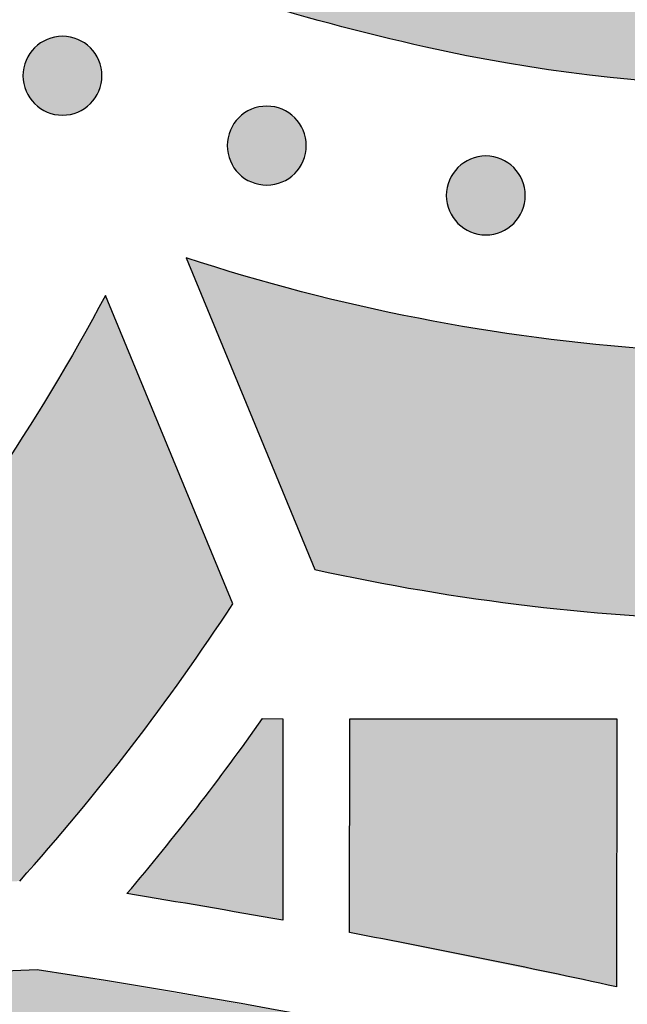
# Model space of a CAD drawing. Header units: millimetres. Extents: x -3873 to -97, y 912 to 4165.
# Tile 373 of 725: x -3266 to -3239, y 1863 to 1908. Entities that reach past the tile are written whole.
import ezdxf

# ---------------------------------------------------------------- set-up
doc = ezdxf.new("R2010")
doc.units = ezdxf.units.MM
doc.layers.add('pattern', color=7, linetype='Continuous', true_color=0x000000)

msp = doc.modelspace()

# ---------------------------------------------------------------- hatches: boundary and pattern name
at = {"layer": 'pattern'}
for points in [[(-3186.277, 1962.465), (-3175.348, 1971.106), (-3175.078, 1969.706), (-3174.843, 1968.293), (-3174.643, 1966.868), (-3174.48, 1965.432), (-3174.353, 1963.985), (-3174.263, 1962.531), (-3174.211, 1961.07), (-3174.198, 1959.603), (-3174.223, 1958.132), (-3174.287, 1956.659), (-3174.39, 1955.185), (-3174.533, 1953.711), (-3174.715, 1952.24), (-3174.936, 1950.772), (-3175.196, 1949.31), (-3175.495, 1947.855), (-3175.832, 1946.408), (-3176.208, 1944.972), (-3176.621, 1943.547), (-3177.072, 1942.134), (-3177.559, 1940.736), (-3178.083, 1939.354), (-3178.641, 1937.99), (-3179.234, 1936.643), (-3179.86, 1935.317), (-3180.519, 1934.011), (-3181.209, 1932.728), (-3181.929, 1931.468), (-3182.679, 1930.232), (-3183.457, 1929.021), (-3184.262, 1927.836), (-3185.093, 1926.678), (-3185.839, 1925.691), (-3186.61, 1924.717), (-3187.407, 1923.758), (-3188.229, 1922.814), (-3189.076, 1921.887), (-3189.947, 1920.977), (-3190.842, 1920.085), (-3191.76, 1919.212), (-3192.701, 1918.36), (-3193.663, 1917.528), (-3194.647, 1916.719), (-3195.651, 1915.931), (-3196.675, 1915.168), (-3197.718, 1914.428), (-3198.779, 1913.713), (-3199.856, 1913.023), (-3200.95, 1912.359), (-3202.06, 1911.722), (-3203.183, 1911.112), (-3204.32, 1910.53), (-3205.469, 1909.975), (-3206.63, 1909.449), (-3207.8, 1908.951), (-3208.98, 1908.482), (-3210.168, 1908.043), (-3211.363, 1907.632), (-3212.563, 1907.251), (-3213.769, 1906.9), (-3214.979, 1906.578), (-3216.191, 1906.285), (-3217.405, 1906.022), (-3218.62, 1905.787), (-3220.447, 1905.48), (-3222.286, 1905.218), (-3224.133, 1905.001), (-3225.989, 1904.83), (-3227.851, 1904.705), (-3229.717, 1904.627), (-3231.585, 1904.595), (-3233.454, 1904.61), (-3235.322, 1904.672), (-3237.188, 1904.78), (-3239.049, 1904.935), (-3240.904, 1905.136), (-3242.751, 1905.383), (-3244.589, 1905.675), (-3246.415, 1906.012), (-3248.228, 1906.394), (-3250.381, 1906.899), (-3252.525, 1907.451), (-3254.657, 1908.05), (-3256.776, 1908.694), (-3258.881, 1909.384), (-3260.97, 1910.118), (-3263.041, 1910.897), (-3265.094, 1911.72), (-3271.386, 1926.968), (-3266.101, 1924.811), (-3260.756, 1922.8), (-3255.357, 1920.938), (-3249.911, 1919.227), (-3248.153, 1918.729), (-3246.375, 1918.28), (-3244.58, 1917.884), (-3242.77, 1917.539), (-3240.948, 1917.246), (-3239.115, 1917.008), (-3237.275, 1916.823), (-3235.429, 1916.692), (-3233.58, 1916.616), (-3231.731, 1916.595), (-3229.883, 1916.628), (-3228.04, 1916.715), (-3226.203, 1916.856), (-3224.375, 1917.05), (-3222.558, 1917.297), (-3220.755, 1917.596), (-3219.813, 1917.778), (-3218.871, 1917.982), (-3217.931, 1918.209), (-3216.993, 1918.459), (-3216.058, 1918.731), (-3215.126, 1919.027), (-3214.2, 1919.345), (-3213.278, 1919.686), (-3212.364, 1920.05), (-3211.456, 1920.436), (-3210.556, 1920.844), (-3209.665, 1921.274), (-3208.783, 1921.726), (-3207.911, 1922.199), (-3207.051, 1922.693), (-3206.203, 1923.208), (-3205.367, 1923.743), (-3204.544, 1924.297), (-3203.735, 1924.871), (-3202.941, 1925.463), (-3202.162, 1926.074), (-3201.399, 1926.702), (-3200.653, 1927.347), (-3199.923, 1928.008), (-3199.211, 1928.685), (-3198.517, 1929.376), (-3197.842, 1930.082), (-3197.185, 1930.801), (-3196.547, 1931.533), (-3195.929, 1932.277), (-3195.331, 1933.032), (-3194.753, 1933.798), (-3194.205, 1934.557), (-3193.673, 1935.331), (-3193.155, 1936.118), (-3192.653, 1936.919), (-3192.167, 1937.732), (-3191.697, 1938.559), (-3191.244, 1939.397), (-3190.809, 1940.246), (-3190.391, 1941.107), (-3189.992, 1941.978), (-3189.611, 1942.858), (-3189.249, 1943.748), (-3188.907, 1944.647), (-3188.584, 1945.553), (-3188.281, 1946.467), (-3187.997, 1947.387), (-3187.735, 1948.314), (-3187.492, 1949.245), (-3187.27, 1950.182), (-3187.069, 1951.122), (-3186.889, 1952.065), (-3186.73, 1953.012), (-3186.591, 1953.96), (-3186.474, 1954.909), (-3186.377, 1955.859), (-3186.301, 1956.808), (-3186.246, 1957.757), (-3186.212, 1958.704), (-3186.198, 1959.649), (-3186.204, 1960.591), (-3186.231, 1961.53)], [(-3151.064, 1950.547), (-3151.253, 1951.204), (-3151.454, 1951.858), (-3151.668, 1952.511), (-3151.894, 1953.161), (-3152.133, 1953.807), (-3152.385, 1954.451), (-3152.648, 1955.091), (-3152.924, 1955.726), (-3153.212, 1956.358), (-3153.513, 1956.985), (-3153.825, 1957.606), (-3154.149, 1958.223), (-3154.484, 1958.833), (-3154.832, 1959.437), (-3155.19, 1960.036), (-3155.56, 1960.627), (-3155.941, 1961.211), (-3156.333, 1961.788), (-3156.735, 1962.357), (-3157.148, 1962.919), (-3157.571, 1963.472), (-3158.003, 1964.017), (-3158.445, 1964.553), (-3158.897, 1965.08), (-3159.358, 1965.598), (-3159.827, 1966.106), (-3160.306, 1966.605), (-3160.792, 1967.093), (-3161.286, 1967.572), (-3161.788, 1968.04), (-3162.297, 1968.498), (-3162.813, 1968.946), (-3162.617, 1967.362), (-3162.458, 1965.766), (-3162.336, 1964.161), (-3162.252, 1962.547), (-3162.206, 1960.926), (-3162.199, 1959.299), (-3162.232, 1957.668), (-3162.303, 1956.034), (-3162.415, 1954.398), (-3162.566, 1952.762), (-3162.757, 1951.127), (-3162.988, 1949.495), (-3163.259, 1947.867), (-3163.57, 1946.244), (-3163.92, 1944.629), (-3164.31, 1943.022), (-3164.739, 1941.425), (-3165.206, 1939.84), (-3165.712, 1938.267), (-3166.255, 1936.709), (-3166.836, 1935.166), (-3167.452, 1933.64), (-3168.105, 1932.132), (-3168.792, 1930.643), (-3169.513, 1929.174), (-3170.267, 1927.728), (-3171.054, 1926.304), (-3171.871, 1924.903), (-3172.719, 1923.528), (-3173.596, 1922.178), (-3174.502, 1920.854), (-3175.434, 1919.558), (-3176.346, 1918.349), (-3177.291, 1917.157), (-3178.267, 1915.982), (-3179.273, 1914.827), (-3180.31, 1913.691), (-3181.377, 1912.577), (-3182.473, 1911.485), (-3183.597, 1910.417), (-3184.749, 1909.373), (-3185.927, 1908.355), (-3187.132, 1907.363), (-3188.361, 1906.4), (-3189.615, 1905.464), (-3190.892, 1904.558), (-3192.19, 1903.683), (-3193.51, 1902.838), (-3194.85, 1902.026), (-3196.208, 1901.246), (-3197.584, 1900.499), (-3198.976, 1899.785), (-3200.383, 1899.106), (-3201.804, 1898.462), (-3203.237, 1897.853), (-3204.681, 1897.279), (-3206.136, 1896.74), (-3207.599, 1896.238), (-3209.069, 1895.771), (-3210.545, 1895.341), (-3212.026, 1894.946), (-3213.511, 1894.588), (-3214.997, 1894.266), (-3216.484, 1893.979), (-3219.117, 1893.545), (-3221.77, 1893.19), (-3224.44, 1892.918), (-3227.124, 1892.727), (-3229.818, 1892.62), (-3232.518, 1892.596), (-3235.22, 1892.657), (-3237.92, 1892.802), (-3240.614, 1893.031), (-3243.299, 1893.343), (-3245.97, 1893.739), (-3248.623, 1894.216), (-3251.255, 1894.775), (-3253.862, 1895.414), (-3256.441, 1896.13), (-3258.988, 1896.923), (-3253.208, 1882.915), (-3250.827, 1882.42), (-3248.429, 1881.983), (-3246.017, 1881.605), (-3243.593, 1881.286), (-3241.158, 1881.027), (-3238.716, 1880.828), (-3236.267, 1880.69), (-3233.816, 1880.612), (-3231.363, 1880.596), (-3228.911, 1880.64), (-3226.463, 1880.745), (-3224.02, 1880.911), (-3221.585, 1881.137), (-3219.16, 1881.422), (-3216.748, 1881.767), (-3214.349, 1882.17), (-3212.915, 1882.444), (-3211.477, 1882.746), (-3210.037, 1883.077), (-3208.595, 1883.439), (-3207.152, 1883.83), (-3205.709, 1884.251), (-3204.267, 1884.702), (-3202.826, 1885.184), (-3201.388, 1885.697), (-3199.954, 1886.241), (-3198.525, 1886.816), (-3197.101, 1887.421), (-3195.683, 1888.058), (-3194.273, 1888.726), (-3192.872, 1889.424), (-3191.48, 1890.154), (-3190.098, 1890.914), (-3188.728, 1891.705), (-3187.37, 1892.526), (-3186.025, 1893.377), (-3184.695, 1894.258), (-3183.381, 1895.168), (-3182.082, 1896.108), (-3180.801, 1897.075), (-3179.538, 1898.071), (-3178.294, 1899.095), (-3177.07, 1900.145), (-3175.867, 1901.222), (-3174.685, 1902.325), (-3173.526, 1903.453), (-3172.39, 1904.606), (-3171.279, 1905.782), (-3170.192, 1906.981), (-3169.131, 1908.202), (-3168.096, 1909.445), (-3167.087, 1910.708), (-3166.106, 1911.991), (-3165.154, 1913.292), (-3164.229, 1914.612), (-3163.334, 1915.948), (-3162.468, 1917.3), (-3161.632, 1918.667), (-3160.825, 1920.048), (-3160.05, 1921.443), (-3159.305, 1922.849), (-3158.591, 1924.266), (-3157.909, 1925.693), (-3157.257, 1927.129), (-3156.638, 1928.574), (-3156.049, 1930.025), (-3155.492, 1931.482), (-3154.967, 1932.945), (-3154.473, 1934.411), (-3154.011, 1935.881), (-3153.579, 1937.353), (-3153.179, 1938.826), (-3152.81, 1940.299), (-3152.471, 1941.772), (-3152.162, 1943.243), (-3151.884, 1944.712), (-3151.635, 1946.178), (-3151.416, 1947.639), (-3151.226, 1949.096)], [(-3265.799, 1906.365), (-3265.771, 1906.393), (-3265.742, 1906.42), (-3265.712, 1906.447), (-3265.681, 1906.473), (-3265.65, 1906.498), (-3265.617, 1906.524), (-3265.584, 1906.548), (-3265.55, 1906.572), (-3265.515, 1906.596), (-3265.479, 1906.618), (-3265.443, 1906.64), (-3265.405, 1906.662), (-3265.367, 1906.682), (-3265.329, 1906.702), (-3265.289, 1906.721), (-3265.249, 1906.738), (-3265.208, 1906.755), (-3265.167, 1906.771), (-3265.125, 1906.787), (-3265.083, 1906.801), (-3265.04, 1906.814), (-3264.996, 1906.826), (-3264.952, 1906.837), (-3264.908, 1906.846), (-3264.863, 1906.855), (-3264.818, 1906.863), (-3264.773, 1906.869), (-3264.727, 1906.874), (-3264.682, 1906.878), (-3264.636, 1906.881), (-3264.59, 1906.883), (-3264.544, 1906.884), (-3264.498, 1906.883), (-3264.452, 1906.881), (-3264.407, 1906.878), (-3264.361, 1906.874), (-3264.316, 1906.869), (-3264.27, 1906.862), (-3264.225, 1906.854), (-3264.181, 1906.846), (-3264.136, 1906.836), (-3264.092, 1906.825), (-3264.049, 1906.813), (-3264.006, 1906.8), (-3263.964, 1906.785), (-3263.922, 1906.77), (-3263.88, 1906.754), (-3263.84, 1906.737), (-3263.8, 1906.719), (-3263.76, 1906.7), (-3263.721, 1906.681), (-3263.683, 1906.66), (-3263.646, 1906.639), (-3263.61, 1906.617), (-3263.574, 1906.594), (-3263.539, 1906.57), (-3263.505, 1906.546), (-3263.472, 1906.522), (-3263.439, 1906.496), (-3263.408, 1906.471), (-3263.377, 1906.444), (-3263.347, 1906.418), (-3263.318, 1906.39), (-3263.29, 1906.363), (-3263.263, 1906.335), (-3263.235, 1906.306), (-3263.209, 1906.276), (-3263.183, 1906.245), (-3263.157, 1906.213), (-3263.132, 1906.181), (-3263.107, 1906.148), (-3263.083, 1906.113), (-3263.06, 1906.078), (-3263.037, 1906.043), (-3263.015, 1906.006), (-3262.994, 1905.969), (-3262.973, 1905.931), (-3262.954, 1905.892), (-3262.935, 1905.853), (-3262.917, 1905.813), (-3262.9, 1905.772), (-3262.884, 1905.73), (-3262.869, 1905.688), (-3262.855, 1905.646), (-3262.842, 1905.603), (-3262.83, 1905.56), (-3262.819, 1905.516), (-3262.809, 1905.471), (-3262.8, 1905.427), (-3262.793, 1905.382), (-3262.786, 1905.336), (-3262.781, 1905.291), (-3262.777, 1905.245), (-3262.774, 1905.2), (-3262.772, 1905.154), (-3262.772, 1905.108), (-3262.772, 1905.062), (-3262.774, 1905.016), (-3262.777, 1904.97), (-3262.781, 1904.924), (-3262.787, 1904.879), (-3262.793, 1904.834), (-3262.801, 1904.789), (-3262.81, 1904.744), (-3262.82, 1904.7), (-3262.831, 1904.656), (-3262.843, 1904.613), (-3262.856, 1904.57), (-3262.87, 1904.527), (-3262.885, 1904.485), (-3262.901, 1904.444), (-3262.918, 1904.403), (-3262.936, 1904.363), (-3262.955, 1904.324), (-3262.975, 1904.285), (-3262.995, 1904.247), (-3263.017, 1904.21), (-3263.039, 1904.173), (-3263.061, 1904.138), (-3263.085, 1904.103), (-3263.109, 1904.069), (-3263.134, 1904.035), (-3263.159, 1904.003), (-3263.185, 1903.971), (-3263.211, 1903.941), (-3263.238, 1903.911), (-3263.265, 1903.882), (-3263.292, 1903.854), (-3263.321, 1903.826), (-3263.35, 1903.799), (-3263.38, 1903.772), (-3263.41, 1903.746), (-3263.442, 1903.72), (-3263.474, 1903.695), (-3263.508, 1903.67), (-3263.542, 1903.646), (-3263.577, 1903.623), (-3263.613, 1903.6), (-3263.649, 1903.578), (-3263.686, 1903.557), (-3263.724, 1903.537), (-3263.763, 1903.517), (-3263.803, 1903.498), (-3263.843, 1903.48), (-3263.883, 1903.463), (-3263.925, 1903.447), (-3263.967, 1903.432), (-3264.009, 1903.418), (-3264.052, 1903.405), (-3264.096, 1903.393), (-3264.14, 1903.382), (-3264.184, 1903.372), (-3264.229, 1903.364), (-3264.274, 1903.356), (-3264.319, 1903.35), (-3264.364, 1903.344), (-3264.41, 1903.34), (-3264.456, 1903.337), (-3264.502, 1903.336), (-3264.548, 1903.335), (-3264.594, 1903.336), (-3264.639, 1903.338), (-3264.685, 1903.341), (-3264.731, 1903.345), (-3264.776, 1903.35), (-3264.822, 1903.357), (-3264.866, 1903.364), (-3264.911, 1903.373), (-3264.955, 1903.383), (-3264.999, 1903.394), (-3265.043, 1903.406), (-3265.086, 1903.419), (-3265.128, 1903.433), (-3265.17, 1903.449), (-3265.211, 1903.465), (-3265.252, 1903.482), (-3265.292, 1903.5), (-3265.332, 1903.519), (-3265.37, 1903.538), (-3265.408, 1903.559), (-3265.446, 1903.58), (-3265.482, 1903.602), (-3265.518, 1903.625), (-3265.553, 1903.648), (-3265.587, 1903.672), (-3265.62, 1903.697), (-3265.652, 1903.722), (-3265.684, 1903.748), (-3265.715, 1903.774), (-3265.745, 1903.801), (-3265.774, 1903.828), (-3265.802, 1903.856), (-3265.829, 1903.884), (-3265.856, 1903.913), (-3265.883, 1903.943), (-3265.909, 1903.974), (-3265.935, 1904.006), (-3265.96, 1904.038), (-3265.985, 1904.071), (-3266.009, 1904.105), (-3266.032, 1904.14), (-3266.055, 1904.176), (-3266.077, 1904.213), (-3266.098, 1904.25), (-3266.119, 1904.288), (-3266.138, 1904.327), (-3266.157, 1904.366), (-3266.175, 1904.406), (-3266.192, 1904.447), (-3266.208, 1904.488), (-3266.223, 1904.53), (-3266.237, 1904.573), (-3266.25, 1904.616), (-3266.262, 1904.659), (-3266.273, 1904.703), (-3266.283, 1904.747), (-3266.292, 1904.792), (-3266.299, 1904.837), (-3266.306, 1904.882), (-3266.311, 1904.928), (-3266.315, 1904.973), (-3266.318, 1905.019), (-3266.32, 1905.065), (-3266.32, 1905.111), (-3266.32, 1905.157), (-3266.318, 1905.203), (-3266.315, 1905.249), (-3266.311, 1905.294), (-3266.305, 1905.34), (-3266.299, 1905.385), (-3266.291, 1905.43), (-3266.282, 1905.475), (-3266.272, 1905.519), (-3266.261, 1905.563), (-3266.249, 1905.606), (-3266.236, 1905.649), (-3266.222, 1905.692), (-3266.207, 1905.734), (-3266.191, 1905.775), (-3266.174, 1905.816), (-3266.156, 1905.856), (-3266.137, 1905.895), (-3266.117, 1905.934), (-3266.096, 1905.972), (-3266.075, 1906.009), (-3266.053, 1906.046), (-3266.03, 1906.081), (-3266.007, 1906.116), (-3265.983, 1906.15), (-3265.958, 1906.184), (-3265.933, 1906.216), (-3265.907, 1906.248), (-3265.881, 1906.278), (-3265.854, 1906.308), (-3265.827, 1906.337)], [(-3256.627, 1903.222), (-3256.598, 1903.249), (-3256.569, 1903.276), (-3256.539, 1903.303), (-3256.509, 1903.329), (-3256.477, 1903.355), (-3256.445, 1903.38), (-3256.411, 1903.405), (-3256.377, 1903.429), (-3256.342, 1903.452), (-3256.306, 1903.475), (-3256.27, 1903.497), (-3256.233, 1903.518), (-3256.195, 1903.539), (-3256.156, 1903.558), (-3256.116, 1903.577), (-3256.076, 1903.595), (-3256.036, 1903.612), (-3255.994, 1903.628), (-3255.952, 1903.643), (-3255.91, 1903.657), (-3255.867, 1903.67), (-3255.823, 1903.682), (-3255.779, 1903.693), (-3255.735, 1903.703), (-3255.69, 1903.712), (-3255.645, 1903.719), (-3255.6, 1903.726), (-3255.555, 1903.731), (-3255.509, 1903.735), (-3255.463, 1903.738), (-3255.417, 1903.74), (-3255.371, 1903.74), (-3255.325, 1903.74), (-3255.28, 1903.738), (-3255.234, 1903.735), (-3255.188, 1903.731), (-3255.143, 1903.725), (-3255.097, 1903.719), (-3255.053, 1903.711), (-3255.008, 1903.702), (-3254.964, 1903.692), (-3254.92, 1903.681), (-3254.876, 1903.669), (-3254.833, 1903.656), (-3254.791, 1903.642), (-3254.749, 1903.627), (-3254.708, 1903.611), (-3254.667, 1903.594), (-3254.627, 1903.576), (-3254.587, 1903.557), (-3254.549, 1903.537), (-3254.511, 1903.517), (-3254.473, 1903.495), (-3254.437, 1903.473), (-3254.401, 1903.45), (-3254.366, 1903.427), (-3254.332, 1903.403), (-3254.299, 1903.378), (-3254.267, 1903.353), (-3254.235, 1903.327), (-3254.204, 1903.301), (-3254.174, 1903.274), (-3254.145, 1903.247), (-3254.117, 1903.219), (-3254.09, 1903.191), (-3254.063, 1903.162), (-3254.036, 1903.132), (-3254.01, 1903.101), (-3253.984, 1903.07), (-3253.959, 1903.037), (-3253.934, 1903.004), (-3253.91, 1902.97), (-3253.887, 1902.935), (-3253.864, 1902.899), (-3253.842, 1902.863), (-3253.821, 1902.825), (-3253.8, 1902.787), (-3253.781, 1902.749), (-3253.762, 1902.709), (-3253.744, 1902.669), (-3253.727, 1902.628), (-3253.711, 1902.587), (-3253.696, 1902.545), (-3253.682, 1902.503), (-3253.669, 1902.46), (-3253.657, 1902.416), (-3253.646, 1902.372), (-3253.636, 1902.328), (-3253.627, 1902.283), (-3253.62, 1902.238), (-3253.613, 1902.193), (-3253.608, 1902.148), (-3253.604, 1902.102), (-3253.601, 1902.056), (-3253.599, 1902.01), (-3253.599, 1901.964), (-3253.599, 1901.918), (-3253.601, 1901.872), (-3253.604, 1901.827), (-3253.608, 1901.781), (-3253.614, 1901.736), (-3253.62, 1901.69), (-3253.628, 1901.645), (-3253.637, 1901.601), (-3253.647, 1901.556), (-3253.658, 1901.513), (-3253.67, 1901.469), (-3253.683, 1901.426), (-3253.697, 1901.384), (-3253.712, 1901.342), (-3253.728, 1901.3), (-3253.745, 1901.26), (-3253.763, 1901.22), (-3253.782, 1901.18), (-3253.802, 1901.141), (-3253.823, 1901.104), (-3253.844, 1901.066), (-3253.866, 1901.03), (-3253.889, 1900.994), (-3253.912, 1900.959), (-3253.936, 1900.925), (-3253.961, 1900.892), (-3253.986, 1900.859), (-3254.012, 1900.828), (-3254.038, 1900.797), (-3254.065, 1900.767), (-3254.092, 1900.738), (-3254.12, 1900.71), (-3254.148, 1900.683), (-3254.177, 1900.656), (-3254.207, 1900.629), (-3254.238, 1900.603), (-3254.269, 1900.577), (-3254.302, 1900.552), (-3254.335, 1900.527), (-3254.369, 1900.503), (-3254.404, 1900.48), (-3254.44, 1900.457), (-3254.476, 1900.435), (-3254.514, 1900.414), (-3254.552, 1900.393), (-3254.59, 1900.374), (-3254.63, 1900.355), (-3254.67, 1900.337), (-3254.711, 1900.32), (-3254.752, 1900.304), (-3254.794, 1900.289), (-3254.837, 1900.275), (-3254.88, 1900.262), (-3254.923, 1900.25), (-3254.967, 1900.239), (-3255.011, 1900.229), (-3255.056, 1900.22), (-3255.101, 1900.213), (-3255.146, 1900.206), (-3255.192, 1900.201), (-3255.237, 1900.197), (-3255.283, 1900.194), (-3255.329, 1900.192), (-3255.375, 1900.192), (-3255.421, 1900.192), (-3255.467, 1900.194), (-3255.512, 1900.197), (-3255.558, 1900.201), (-3255.603, 1900.207), (-3255.649, 1900.213), (-3255.694, 1900.221), (-3255.738, 1900.23), (-3255.783, 1900.24), (-3255.827, 1900.251), (-3255.87, 1900.263), (-3255.913, 1900.276), (-3255.955, 1900.29), (-3255.997, 1900.305), (-3256.039, 1900.321), (-3256.079, 1900.338), (-3256.119, 1900.356), (-3256.159, 1900.375), (-3256.198, 1900.395), (-3256.236, 1900.415), (-3256.273, 1900.437), (-3256.309, 1900.459), (-3256.345, 1900.482), (-3256.38, 1900.505), (-3256.414, 1900.529), (-3256.447, 1900.554), (-3256.48, 1900.579), (-3256.511, 1900.605), (-3256.542, 1900.631), (-3256.572, 1900.658), (-3256.601, 1900.685), (-3256.629, 1900.713), (-3256.656, 1900.741), (-3256.684, 1900.77), (-3256.71, 1900.8), (-3256.736, 1900.83), (-3256.762, 1900.862), (-3256.787, 1900.895), (-3256.812, 1900.928), (-3256.836, 1900.962), (-3256.859, 1900.997), (-3256.882, 1901.033), (-3256.904, 1901.069), (-3256.925, 1901.106), (-3256.946, 1901.144), (-3256.965, 1901.183), (-3256.984, 1901.223), (-3257.002, 1901.263), (-3257.019, 1901.304), (-3257.035, 1901.345), (-3257.05, 1901.387), (-3257.064, 1901.429), (-3257.077, 1901.472), (-3257.089, 1901.516), (-3257.1, 1901.56), (-3257.11, 1901.604), (-3257.119, 1901.649), (-3257.126, 1901.694), (-3257.133, 1901.739), (-3257.138, 1901.784), (-3257.142, 1901.83), (-3257.145, 1901.876), (-3257.147, 1901.922), (-3257.147, 1901.968), (-3257.147, 1902.014), (-3257.145, 1902.059), (-3257.142, 1902.105), (-3257.138, 1902.151), (-3257.132, 1902.196), (-3257.126, 1902.242), (-3257.118, 1902.287), (-3257.109, 1902.331), (-3257.1, 1902.375), (-3257.089, 1902.419), (-3257.076, 1902.463), (-3257.063, 1902.506), (-3257.049, 1902.548), (-3257.034, 1902.59), (-3257.018, 1902.632), (-3257.001, 1902.672), (-3256.983, 1902.712), (-3256.964, 1902.752), (-3256.944, 1902.79), (-3256.924, 1902.828), (-3256.902, 1902.866), (-3256.88, 1902.902), (-3256.858, 1902.938), (-3256.834, 1902.973), (-3256.81, 1903.007), (-3256.785, 1903.04), (-3256.76, 1903.072), (-3256.734, 1903.104), (-3256.708, 1903.135), (-3256.681, 1903.165), (-3256.654, 1903.194)], [(-3246.787, 1900.983), (-3246.759, 1901.01), (-3246.73, 1901.037), (-3246.7, 1901.064), (-3246.669, 1901.09), (-3246.637, 1901.116), (-3246.605, 1901.141), (-3246.571, 1901.166), (-3246.537, 1901.19), (-3246.502, 1901.213), (-3246.467, 1901.236), (-3246.43, 1901.258), (-3246.393, 1901.279), (-3246.355, 1901.299), (-3246.316, 1901.319), (-3246.277, 1901.338), (-3246.237, 1901.356), (-3246.196, 1901.373), (-3246.154, 1901.389), (-3246.112, 1901.404), (-3246.07, 1901.418), (-3246.027, 1901.431), (-3245.983, 1901.443), (-3245.94, 1901.454), (-3245.895, 1901.464), (-3245.851, 1901.472), (-3245.806, 1901.48), (-3245.76, 1901.486), (-3245.715, 1901.492), (-3245.669, 1901.496), (-3245.623, 1901.499), (-3245.578, 1901.5), (-3245.532, 1901.501), (-3245.486, 1901.5), (-3245.44, 1901.499), (-3245.394, 1901.496), (-3245.348, 1901.491), (-3245.303, 1901.486), (-3245.258, 1901.479), (-3245.213, 1901.472), (-3245.168, 1901.463), (-3245.124, 1901.453), (-3245.08, 1901.442), (-3245.036, 1901.43), (-3244.994, 1901.417), (-3244.951, 1901.403), (-3244.909, 1901.388), (-3244.868, 1901.371), (-3244.827, 1901.354), (-3244.787, 1901.336), (-3244.748, 1901.318), (-3244.709, 1901.298), (-3244.671, 1901.277), (-3244.634, 1901.256), (-3244.597, 1901.234), (-3244.561, 1901.211), (-3244.527, 1901.188), (-3244.492, 1901.164), (-3244.459, 1901.139), (-3244.427, 1901.114), (-3244.395, 1901.088), (-3244.365, 1901.062), (-3244.335, 1901.035), (-3244.306, 1901.008), (-3244.278, 1900.98), (-3244.25, 1900.952), (-3244.223, 1900.923), (-3244.196, 1900.893), (-3244.17, 1900.862), (-3244.144, 1900.831), (-3244.119, 1900.798), (-3244.094, 1900.765), (-3244.07, 1900.731), (-3244.047, 1900.696), (-3244.024, 1900.66), (-3244.002, 1900.624), (-3243.981, 1900.586), (-3243.961, 1900.548), (-3243.941, 1900.509), (-3243.922, 1900.47), (-3243.904, 1900.43), (-3243.887, 1900.389), (-3243.871, 1900.348), (-3243.856, 1900.306), (-3243.842, 1900.263), (-3243.829, 1900.22), (-3243.817, 1900.177), (-3243.806, 1900.133), (-3243.796, 1900.089), (-3243.788, 1900.044), (-3243.78, 1899.999), (-3243.774, 1899.954), (-3243.768, 1899.908), (-3243.764, 1899.863), (-3243.761, 1899.817), (-3243.76, 1899.771), (-3243.759, 1899.725), (-3243.76, 1899.679), (-3243.762, 1899.633), (-3243.765, 1899.587), (-3243.769, 1899.542), (-3243.774, 1899.496), (-3243.781, 1899.451), (-3243.788, 1899.406), (-3243.797, 1899.362), (-3243.807, 1899.317), (-3243.818, 1899.273), (-3243.83, 1899.23), (-3243.843, 1899.187), (-3243.857, 1899.144), (-3243.872, 1899.103), (-3243.889, 1899.061), (-3243.906, 1899.02), (-3243.924, 1898.98), (-3243.943, 1898.941), (-3243.962, 1898.902), (-3243.983, 1898.864), (-3244.004, 1898.827), (-3244.026, 1898.791), (-3244.049, 1898.755), (-3244.072, 1898.72), (-3244.096, 1898.686), (-3244.121, 1898.653), (-3244.146, 1898.62), (-3244.172, 1898.589), (-3244.198, 1898.558), (-3244.225, 1898.528), (-3244.252, 1898.499), (-3244.28, 1898.471), (-3244.308, 1898.443), (-3244.337, 1898.416), (-3244.367, 1898.39), (-3244.398, 1898.363), (-3244.429, 1898.338), (-3244.462, 1898.312), (-3244.495, 1898.288), (-3244.529, 1898.264), (-3244.564, 1898.24), (-3244.6, 1898.218), (-3244.637, 1898.196), (-3244.674, 1898.175), (-3244.712, 1898.154), (-3244.751, 1898.134), (-3244.79, 1898.116), (-3244.83, 1898.098), (-3244.871, 1898.081), (-3244.912, 1898.065), (-3244.954, 1898.05), (-3244.997, 1898.036), (-3245.04, 1898.022), (-3245.083, 1898.01), (-3245.127, 1898), (-3245.171, 1897.99), (-3245.216, 1897.981), (-3245.261, 1897.973), (-3245.306, 1897.967), (-3245.352, 1897.962), (-3245.397, 1897.958), (-3245.443, 1897.955), (-3245.489, 1897.953), (-3245.535, 1897.952), (-3245.581, 1897.953), (-3245.627, 1897.955), (-3245.673, 1897.958), (-3245.718, 1897.962), (-3245.764, 1897.967), (-3245.809, 1897.974), (-3245.854, 1897.982), (-3245.899, 1897.99), (-3245.943, 1898), (-3245.987, 1898.011), (-3246.03, 1898.023), (-3246.073, 1898.037), (-3246.116, 1898.051), (-3246.158, 1898.066), (-3246.199, 1898.082), (-3246.24, 1898.099), (-3246.28, 1898.117), (-3246.319, 1898.136), (-3246.358, 1898.156), (-3246.396, 1898.176), (-3246.433, 1898.197), (-3246.47, 1898.22), (-3246.505, 1898.242), (-3246.54, 1898.266), (-3246.574, 1898.29), (-3246.607, 1898.314), (-3246.64, 1898.34), (-3246.671, 1898.366), (-3246.702, 1898.392), (-3246.732, 1898.419), (-3246.761, 1898.446), (-3246.789, 1898.473), (-3246.817, 1898.501), (-3246.844, 1898.531), (-3246.87, 1898.56), (-3246.897, 1898.591), (-3246.922, 1898.623), (-3246.948, 1898.655), (-3246.972, 1898.689), (-3246.996, 1898.723), (-3247.02, 1898.758), (-3247.042, 1898.793), (-3247.064, 1898.83), (-3247.086, 1898.867), (-3247.106, 1898.905), (-3247.126, 1898.944), (-3247.144, 1898.983), (-3247.162, 1899.024), (-3247.179, 1899.064), (-3247.195, 1899.106), (-3247.21, 1899.148), (-3247.225, 1899.19), (-3247.238, 1899.233), (-3247.25, 1899.277), (-3247.261, 1899.321), (-3247.27, 1899.365), (-3247.279, 1899.409), (-3247.287, 1899.454), (-3247.293, 1899.5), (-3247.298, 1899.545), (-3247.302, 1899.591), (-3247.305, 1899.637), (-3247.307, 1899.682), (-3247.308, 1899.728), (-3247.307, 1899.774), (-3247.305, 1899.82), (-3247.302, 1899.866), (-3247.298, 1899.912), (-3247.293, 1899.957), (-3247.286, 1900.002), (-3247.278, 1900.047), (-3247.27, 1900.092), (-3247.26, 1900.136), (-3247.249, 1900.18), (-3247.237, 1900.224), (-3247.224, 1900.267), (-3247.209, 1900.309), (-3247.194, 1900.351), (-3247.178, 1900.392), (-3247.161, 1900.433), (-3247.143, 1900.473), (-3247.124, 1900.512), (-3247.104, 1900.551), (-3247.084, 1900.589), (-3247.063, 1900.626), (-3247.041, 1900.663), (-3247.018, 1900.699), (-3246.994, 1900.734), (-3246.97, 1900.768), (-3246.946, 1900.801), (-3246.92, 1900.833), (-3246.895, 1900.865), (-3246.868, 1900.896), (-3246.842, 1900.925), (-3246.814, 1900.954)], [(-3287.639, 1865.516), (-3285.053, 1866.229), (-3282.442, 1866.861), (-3279.81, 1867.412), (-3277.16, 1867.879), (-3274.497, 1868.264), (-3271.825, 1868.564), (-3269.147, 1868.779), (-3266.468, 1868.91), (-3265.171, 1870.386), (-3263.902, 1871.886), (-3262.661, 1873.41), (-3261.448, 1874.958), (-3260.265, 1876.528), (-3259.111, 1878.12), (-3257.988, 1879.733), (-3256.896, 1881.365), (-3262.618, 1895.232), (-3263.788, 1893.1), (-3265.016, 1890.996), (-3266.302, 1888.919), (-3267.644, 1886.874), (-3269.042, 1884.862), (-3270.494, 1882.886), (-3271.999, 1880.947), (-3273.555, 1879.049), (-3275.161, 1877.192), (-3276.815, 1875.379), (-3278.515, 1873.611), (-3280.259, 1871.891), (-3282.046, 1870.22), (-3283.873, 1868.6), (-3285.738, 1867.031)], [(-3261.654, 1868.344), (-3260.064, 1870.257), (-3258.519, 1872.207), (-3257.018, 1874.192), (-3255.563, 1876.209), (-3254.647, 1876.208), (-3254.656, 1867.144)], [(-3239.659, 1864.155), (-3251.657, 1866.592), (-3251.647, 1876.206), (-3239.648, 1876.194)], [(-3066.28, 1759.788), (-3072.296, 1764.91), (-3078.431, 1769.928), (-3084.682, 1774.836), (-3091.046, 1779.632), (-3097.52, 1784.311), (-3104.101, 1788.869), (-3110.785, 1793.304), (-3117.57, 1797.612), (-3124.451, 1801.789), (-3131.425, 1805.832), (-3138.488, 1809.738), (-3145.636, 1813.505), (-3152.864, 1817.13), (-3160.169, 1820.609), (-3167.545, 1823.942), (-3174.989, 1827.124), (-3182.496, 1830.156), (-3190.062, 1833.034), (-3197.681, 1835.758), (-3205.348, 1838.325), (-3213.06, 1840.734), (-3220.811, 1842.985), (-3228.596, 1845.077), (-3236.411, 1847.008), (-3244.25, 1848.779), (-3252.109, 1850.389), (-3259.982, 1851.838), (-3267.865, 1853.127), (-3275.754, 1854.255), (-3283.642, 1855.224), (-3291.526, 1856.033), (-3299.4, 1856.684), (-3297.436, 1857.612), (-3295.442, 1858.489), (-3293.421, 1859.315), (-3291.376, 1860.087), (-3289.307, 1860.805), (-3287.217, 1861.468), (-3285.109, 1862.075), (-3282.984, 1862.625), (-3280.845, 1863.117), (-3278.695, 1863.552), (-3276.535, 1863.929), (-3274.368, 1864.246), (-3272.197, 1864.506), (-3270.023, 1864.706), (-3267.85, 1864.848), (-3265.679, 1864.932), (-3253.616, 1862.888), (-3241.582, 1860.479), (-3229.592, 1857.705), (-3217.665, 1854.566), (-3205.815, 1851.064), (-3194.06, 1847.203), (-3182.416, 1842.986), (-3170.899, 1838.419), (-3159.524, 1833.508), (-3148.308, 1828.258), (-3137.264, 1822.679), (-3126.407, 1816.779), (-3115.752, 1810.568), (-3105.311, 1804.055), (-3095.096, 1797.251), (-3085.119, 1790.169), (-3083.575, 1788.55), (-3082.071, 1786.885), (-3080.611, 1785.176), (-3079.195, 1783.423), (-3077.826, 1781.63), (-3076.506, 1779.797), (-3075.236, 1777.927), (-3074.018, 1776.021), (-3072.853, 1774.083), (-3071.742, 1772.114), (-3070.687, 1770.117), (-3069.689, 1768.093), (-3068.749, 1766.046), (-3067.867, 1763.978), (-3067.044, 1761.891)]]:
    msp.add_hatch(color=256, dxfattribs=at).paths.add_polyline_path(points, flags=0)

# ---------------------------------------------------------------- linework, layer by layer
for p, q in [((-3258.988, 1896.923), (-3253.208, 1882.915)), ((-3256.896, 1881.365), (-3262.618, 1895.232))]:
    msp.add_line(p, q, dxfattribs=at)
for points in [[(-3255.563, 1876.209), (-3254.647, 1876.208), (-3254.656, 1867.144)], [(-3251.657, 1866.592), (-3251.647, 1876.206), (-3239.648, 1876.194), (-3239.659, 1864.155)]]:
    msp.add_lwpolyline(points, dxfattribs=at)
at = {"layer": 'pattern', "extrusion": (0, 0, -1)}
for centre in [(3264.546, 1905.109), (3255.373, 1901.966), (3245.533, 1899.727)]:
    msp.add_circle(centre, 1.774, dxfattribs=at)
for centre, radius, start, end in [((3225.796, 2006.788), 102.87, 282.59524, 292.45884), ((3231.923, 1979.366), 74.772, 259.75117, 282.59524), ((3231.923, 1979.366), 86.772, 259.75117, 288.17451), ((3344.491, 1938.777), 92.733, 208.00684, 232.18801), ((3263.628, 1783.485), 81.472, 63.95523, 88.55781), ((3328.4, 1458.038), 411.7, 98.763, 126.22215)]:
    msp.add_arc(centre, radius, start, end, dxfattribs=at)
at = {"layer": 'pattern'}
for centre, radius, start, end in [((-3231.923, 1979.366), 98.772, 257.55554, 280.24883), ((-3344.491, 1938.777), 104.733, 318.15679, 326.75833), ((-3344.491, 1938.777), 108.733, 319.62689, 324.8706), ((-3328.4, 1458.037), 415.701, 79.78183, 80.76037), ((-3328.4, 1458.038), 415.7, 77.67398, 79.36143)]:
    msp.add_arc(centre, radius, start, end, dxfattribs=at)

doc.saveas('drawing.dxf')
